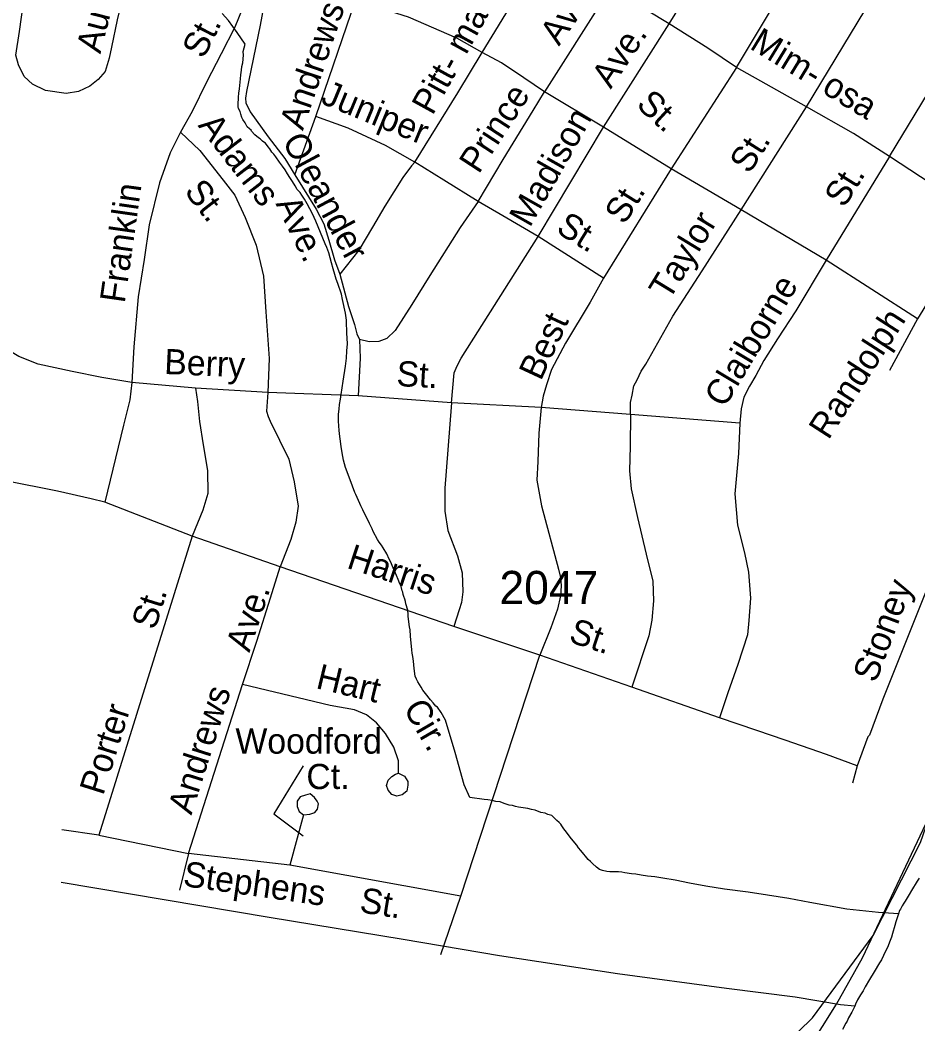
# Model space of a CAD drawing. Extents: x 2260773 to 2342389, y 552869 to 618546.
# Drawn here: x 2303231 to 2306610, y 587150 to 590931 of the extents above; entities that cross this region are included whole.
import ezdxf

# ---------------------------------------------------------------- set-up
doc = ezdxf.new("R2010")
doc.units = 0
for name, color, linetype in [('Exist Boundary Land Use Reservation Military US Department of Defense', 7, 'Continuous'), ('Exist Hydrographic Creek Single Shore', 7, 'Continuous'), ('Exist Hydrographic Misc Water Feature', 7, 'Continuous'), ('Exist Road Non-System Type 51', 7, 'Continuous'), ('Exist Road Non-System Type 51 Label', 7, 'Continuous'), ('Exist Road Secondary Type 51 Attributed', 7, 'Continuous'), ('Exist Road Secondary Type 51 Label', 7, 'Continuous'), ('Exist Road Secondary Type 51 Number Label', 7, 'Continuous')]:
    doc.layers.add(name, color=color, linetype=linetype)

msp = doc.modelspace()

# ---------------------------------------------------------------- linework, layer by layer
at = {"layer": 'Exist Boundary Land Use Reservation Military US Department of Defense'}
msp.add_lwpolyline([(2304054.8, 583406.8), (2304081.8, 583449.8), (2304228.5, 583653.7), (2304261.1, 583865.7), (2304212.2, 584330.6), (2304253, 584624.2), (2304701.2, 585260.3), (2304758.3, 585398.9), (2305341, 586071.8), (2305504, 586373.5), (2305846.3, 586813.9), (2306213.1, 587172.8), (2306441.3, 587482.7), (2306620.6, 587833.4), (2306751, 588208.5), (2306901.7, 588759), (2306975.1, 588922.1), (2307284.8, 589329.9), (2307936.8, 589982.4), (2308042.7, 589917.1), (2308757, 590204.6)], dxfattribs=at)
at = {"layer": 'Exist Hydrographic Creek Single Shore'}
msp.add_lwpolyline([(2306198, 587056.1), (2306304, 587224.5), (2306402, 587399.1), (2306663.1, 587951)], dxfattribs=at)
at = {"layer": 'Exist Hydrographic Misc Water Feature'}
for points in [[(2304078.4, 590544.2), (2304070, 590556.4), (2304066.1, 590564.3), (2304061.8, 590576.3), (2304059.5, 590586.3), (2304053.8, 590598.1), (2304051.5, 590604.2), (2304051.5, 590611.9), (2304053.2, 590640), (2304055, 590656), (2304056.9, 590671.9), (2304060.6, 590709.9), (2304062.6, 590724.2), (2304064.2, 590742.2), (2304066.1, 590756.1), (2304069.8, 590770.1), (2304071.4, 590798.3), (2304071.2, 590812.1), (2304078.8, 590840.1), (2304048.3, 590884.1), (2304015.9, 590929.5), (2303991.7, 590955)], [(2304692.1, 588692.2), (2304690.1, 588707.9), (2304683.5, 588732), (2304681.3, 588741.6), (2304679.2, 588749.7), (2304674.9, 588759.6), (2304673.3, 588767.6), (2304671.2, 588775.6), (2304669.2, 588781.6), (2304665.1, 588797.6), (2304660.3, 588807.7), (2304654.4, 588823.6), (2304648.2, 588839.5), (2304632, 588877.2), (2304625.9, 588889.1), (2304619.7, 588901), (2304611.5, 588920.9), (2304597.4, 588942.9), (2304591, 588952.7), (2304583.2, 588964.8), (2304576.9, 588974.7), (2304560.5, 589004.4), (2304556.6, 589014.3), (2304546.3, 589034.5), (2304521.7, 589086), (2304513.3, 589101.9), (2304509.6, 589109.8), (2304495.3, 589143.5), (2304491, 589151.5), (2304482.8, 589175.5), (2304462.3, 589229.2), (2304456.1, 589245.2), (2304447.9, 589273.1), (2304445.6, 589286.9), (2304439.3, 589323.1), (2304437, 589345), (2304434.8, 589362.7), (2304432.5, 589385), (2304430.5, 589402.7), (2304430.1, 589420.6), (2304429.7, 589447), (2304431.9, 589465), (2304433.5, 589483), (2304437.2, 589502.7), (2304439.1, 589520.7), (2304446.5, 589571), (2304456.3, 589627.2), (2304459.6, 589657), (2304461.2, 589684.8), (2304463.1, 589710.9), (2304460.6, 589753), (2304460.6, 589760.7), (2304460.4, 589766.9), (2304460.2, 589781.1), (2304460.2, 589789.2), (2304460.2, 589800.9), (2304455.9, 589826.7), (2304445, 589878.7), (2304441.1, 589898.7), (2304426.6, 589938.6), (2304420.2, 589954.6), (2304416.3, 589972.2), (2304409.8, 589994.3), (2304403.8, 590016.2), (2304393.4, 590053.9), (2304385.4, 590073.8), (2304379, 590087.7), (2304343.9, 590173.3), (2304338, 590187.6), (2304329.8, 590205.4), (2304321.6, 590219.3), (2304311.1, 590239), (2304301.3, 590256.7), (2304291, 590270.9), (2304284.9, 590280.7), (2304274.6, 590292.8), (2304266.8, 590306.6), (2304256.6, 590322.3), (2304246.5, 590338.4), (2304238.1, 590352.2), (2304228.3, 590366.3), (2304218.2, 590380), (2304207.6, 590395.7), (2304193.4, 590415.7), (2304185.8, 590425.4), (2304179.1, 590433.7), (2304171.3, 590445.4), (2304164.9, 590453.3), (2304154.9, 590467.4), (2304149.1, 590471.1), (2304143, 590475.2), (2304139.1, 590479.1), (2304134.6, 590483), (2304128.8, 590487.1), (2304114.7, 590498.9), (2304102.6, 590512.6), (2304100.7, 590516.5), (2304094.6, 590520.7), (2304086.4, 590528.4), (2304078.4, 590544.2)], [(2306537.4, 587564.4), (2306461.3, 587569.8), (2306343.2, 587582.7), (2306203.1, 587607), (2306124.4, 587622.1), (2306044.6, 587635.3), (2305970.8, 587646.4), (2305882.4, 587657.3), (2305812.1, 587668.7), (2305750.2, 587680), (2305696.1, 587691.4), (2305650.1, 587698.8), (2305620, 587704.5), (2305592.3, 587706.2), (2305568.3, 587709.9), (2305548, 587713.7), (2305532.2, 587715.7), (2305507.8, 587719.4), (2305495.7, 587721.2), (2305483.6, 587723), (2305477.9, 587723.1), (2305469.7, 587723.1), (2305462.1, 587723), (2305450.2, 587722.8), (2305439.7, 587724.7), (2305423.7, 587728.4), (2305411.6, 587732.2), (2305400, 587740.1), (2305385.6, 587754), (2305377.6, 587762.1), (2305369.6, 587769.8), (2305359.2, 587781.9), (2305353.2, 587789.7), (2305341.1, 587803.7), (2305332.9, 587813.4), (2305326.5, 587823.3), (2305306.7, 587847), (2305282.3, 587878.6), (2305278.2, 587884.9), (2305270.4, 587896.7), (2305266.3, 587902.6), (2305260.1, 587908.8), (2305251.9, 587916.5), (2305232, 587934.5), (2305217.9, 587938.3), (2305207.6, 587944.2), (2305191.4, 587945.8), (2305169.7, 587955.6), (2305155.5, 587957.3), (2305141.8, 587961.4), (2305107.3, 587967), (2305095.9, 587968.8), (2305083.8, 587972.6), (2305071.3, 587974.5), (2305053.4, 587980.4), (2305037.4, 587986.1), (2305021.6, 587988), (2305007.3, 587991.8), (2304991.1, 587993.9), (2304977.3, 587995.5), (2304923.4, 588002.8), (2304902.9, 588050.5), (2304869.1, 588172.4), (2304832.4, 588293.9), (2304815.8, 588323.6), (2304801.6, 588343.6), (2304795.9, 588347.3), (2304785.4, 588359.4), (2304775.6, 588371), (2304756.9, 588394.9), (2304747.1, 588406.9), (2304740.9, 588418.8), (2304735, 588428.6), (2304728.6, 588438.5), (2304722.5, 588448.3), (2304718.2, 588460.4), (2304713.9, 588488.6), (2304711.8, 588516.4), (2304709.5, 588534.2), (2304707.3, 588546.3), (2304705, 588558.4), (2304700.5, 588610.2), (2304698.7, 588634), (2304696.4, 588646.1), (2304692.1, 588684.1), (2304692.1, 588692.2)], [(2306372.7, 587216.9), (2306318.8, 587222.6), (2306148.4, 587250.7), (2305890.4, 587283.8), (2305480.1, 587339.1), (2305035.8, 587406.4), (2304672.8, 587468.4), (2304168.6, 587551.2), (2303385.5, 587682.4)], [(2306615.5, 587699.4), (2306607.5, 587687.2), (2306599.9, 587675.4), (2306593.6, 587665.4), (2306570.2, 587624.7), (2306562.8, 587612.9), (2306556.9, 587604.8), (2306550.9, 587594.8), (2306544.6, 587582.7), (2306541.1, 587576.8), (2306537.4, 587564.4)], [(2306537.4, 587564.4), (2306527.3, 587534.7), (2306523.6, 587520.6), (2306514, 587490.5), (2306510.3, 587476.4), (2306506.2, 587464.4), (2306496.4, 587438.3), (2306488.4, 587424.1), (2306473, 587392), (2306465.4, 587379.7), (2306445.7, 587345.8), (2306427.9, 587317.7), (2306412.1, 587289.3), (2306404.1, 587275.4), (2306394.3, 587259.1), (2306382.8, 587240.9), (2306375, 587225.1), (2306372.7, 587216.9)], [(2306372.7, 587216.9), (2306368.8, 587208.9), (2306361, 587194.7), (2306349.3, 587172.9), (2306343.4, 587160.8), (2306339.5, 587152.5), (2306325.8, 587128.7)]]:
    msp.add_lwpolyline(points, dxfattribs=at)
at = {"layer": 'Exist Road Non-System Type 51'}
for p, q in [((2305674.4, 590916.4), (2306134.2, 591666)), ((2305927.3, 590752), (2306393.9, 591532.3)), ((2306191.2, 590603.7), (2306657, 591376.4)), ((2304970.3, 590808.2), (2305209.6, 591200.9)), ((2306503.7, 590417.2), (2306963.5, 591178.7)), ((2305453.1, 591051), (2305205.3, 590659.9)), ((2305674.4, 590916.4), (2305453.1, 591051)), ((2304343.7, 590567.9), (2304493.5, 591004.1)), ((2305426.7, 590527.1), (2305674.4, 590916.4)), ((2305927.3, 590752), (2305682.1, 590370.3)), ((2306191.2, 590603.7), (2305927.3, 590752)), ((2305426.7, 590527.1), (2305205.3, 590659.9)), ((2305945.2, 590216.1), (2306191.2, 590603.7)), ((2304265.3, 590348.2), (2304343.7, 590567.9)), ((2305180.6, 590115.6), (2305426.7, 590527.1)), ((2305682.1, 590370.3), (2305426.7, 590527.1)), ((2306503.7, 590417.2), (2306265.3, 590027)), ((2306842.6, 590192.3), (2306503.7, 590417.2)), ((2305682.1, 590370.3), (2305427.5, 589958.8)), ((2305945.2, 590216.1), (2305682.1, 590370.3)), ((2306265.3, 590027), (2305945.2, 590216.1)), ((2306842.6, 590192.3), (2306609.3, 589805.5)), ((2305427.5, 589958.8), (2305180.6, 590115.6)), ((2306609.3, 589805.5), (2306265.3, 590027)), ((2306609.3, 589805.5), (2306503.5, 589611.4)), ((2303891.3, 589544), (2303651.2, 589566.2)), ((2304164, 589527.8), (2303891.3, 589544)), ((2304503.5, 589515), (2304164, 589527.8)), ((2304854.6, 589489.4), (2304503.5, 589515)), ((2305191.8, 589471.9), (2304854.6, 589489.4)), ((2305528.4, 589445.7), (2305191.8, 589471.9)), ((2305939.4, 589412.6), (2305528.4, 589445.7)), ((2303878.3, 588986.6), (2303550.4, 589115.3)), ((2303878.3, 588986.6), (2303527.1, 587860.7)), ((2304210.5, 588871.6), (2303878.3, 588986.6)), ((2304863.3, 588646.5), (2304210.5, 588871.6)), ((2305187.7, 588538.3), (2304863.3, 588646.5)), ((2304890.1, 587630.9), (2305187.7, 588538.3)), ((2303864.6, 587791.5), (2304068.6, 588428.4)), ((2304298.3, 587938), (2304245.9, 587748.4)), ((2303527.1, 587860.7), (2303387.7, 587880.8)), ((2303527.1, 587860.7), (2303864.6, 587791.5)), ((2303864.6, 587791.5), (2303831.7, 587653.8)), ((2304245.9, 587748.4), (2303864.6, 587791.5)), ((2304890.1, 587630.9), (2304245.9, 587748.4)), ((2304814.5, 587412.2), (2304890.1, 587630.9))]:
    msp.add_line(p, q, dxfattribs=at)
for points in [[(2304123.2, 591596.2), (2304140.2, 591507.6), (2304147.6, 591373.1), (2304138.8, 591265.1), (2304117.9, 591163.1), (2304095, 591060.7), (2304070, 590978.5), (2304038.8, 590904.2), (2303988, 590803.7), (2303933.1, 590697.3), (2303878.3, 590586.7), (2303835.1, 590508.3)], [(2303680.9, 591272.2), (2303596, 590931.4), (2303575.1, 590829), (2303566.9, 590787.1), (2303550.8, 590737.1), (2303525.2, 590706.8), (2303493.7, 590681.2), (2303450.7, 590661.5), (2303404.1, 590654.5), (2303327.4, 590664.9), (2303277.4, 590689.4), (2303246, 590718.5), (2303225.1, 590762.7), (2303214.6, 590798.7), (2303228.6, 590887.1), (2303264, 591141.3), (2303267.5, 591315.8), (2303264, 591391.5)], [(2304174.2, 591122.5), (2304135.1, 590911.3), (2304083.1, 590661.7), (2304079.7, 590636.1), (2304081.4, 590619.1), (2304096.8, 590585), (2304164.9, 590491.3), (2304227.9, 590409.5), (2304265.3, 590348.2)], [(2304970.3, 590808.2), (2304875, 590862.7), (2304692.8, 590941.1), (2304493.5, 591004.1)], [(2305927.3, 590752), (2305820, 590825.2), (2305674.4, 590916.4)], [(2304716.6, 590395.9), (2304878.4, 590656.5), (2304970.3, 590808.2)], [(2305205.3, 590659.9), (2305127, 590712.8), (2305043.5, 590769), (2304970.3, 590808.2)], [(2304955, 590247.6), (2305049.7, 590405.5), (2305162.7, 590590.1), (2305205.3, 590659.9)], [(2306503.7, 590417.2), (2306367.5, 590504.1), (2306191.2, 590603.7)], [(2304716.6, 590395.9), (2304605.9, 590458.9), (2304466.3, 590523.6), (2304343.7, 590567.9)], [(2303835.1, 590508.3), (2303795.4, 590431.3), (2303755.4, 590317.6), (2303717, 590159.3), (2303698.4, 590029.1), (2303675.9, 589888.9), (2303659.4, 589699.9), (2303651.2, 589566.2)], [(2303835.1, 590508.3), (2303907.9, 590439), (2303995, 590328.1), (2304039.5, 590270.7), (2304078.5, 590187.1), (2304119.5, 590083.5), (2304146.9, 589966), (2304156.3, 589832.1), (2304168.2, 589656.4), (2304164, 589527.8)], [(2304716.6, 590395.9), (2304704.1, 590382.3), (2304671.5, 590338), (2304604.1, 590229.9), (2304557, 590150.2), (2304505.8, 590064.1), (2304434.9, 589973.3)], [(2304955, 590247.6), (2304825.6, 590327.7), (2304716.6, 590395.9)], [(2304265.3, 590348.2), (2304345.4, 590218.7), (2304373.8, 590162.9), (2304392.9, 590102), (2304414, 590028), (2304434.9, 589973.3)], [(2304955, 590247.6), (2304887.8, 590149.6), (2304773.8, 589968.1), (2304705.8, 589859.3), (2304643, 589761.6), (2304611.6, 589731.4), (2304581.4, 589719.7), (2304545.3, 589718.6), (2304508.1, 589727.9)], [(2305180.6, 590115.6), (2305047.8, 590194), (2304955, 590247.6)], [(2305528.4, 589445.7), (2305528, 589490.3), (2305534.8, 589517.6), (2305541.6, 589553.4), (2305553.5, 589575.5), (2305568.9, 589607.9), (2305585.9, 589635.1), (2305688.1, 589815.7), (2305798.7, 589986.1), (2305945.2, 590216.1)], [(2304854.6, 589489.4), (2304865.1, 589602.2), (2304875.6, 589629), (2304890.7, 589656.9), (2305180.6, 590115.6)], [(2306265.3, 590027), (2306151.2, 589836.2), (2306081.4, 589730.5), (2306030.3, 589648.8), (2305999.7, 589592.5), (2305975.8, 589551.6), (2305955.4, 589510.8), (2305945.2, 589466.5), (2305939.4, 589412.6)], [(2304434.9, 589973.3), (2304467.4, 589852.3), (2304489.5, 589783.7), (2304498.8, 589748.8), (2304508.1, 589727.9)], [(2305427.5, 589958.8), (2305376.7, 589868.6), (2305283.7, 589713.9), (2305231.3, 589615), (2305212.7, 589556.9), (2305199.9, 589513.8), (2305191.8, 589471.9)], [(2303651.2, 589566.2), (2303539.2, 589585), (2303427.4, 589607.4), (2303298.9, 589635.3), (2303226.2, 589663.3), (2303173.1, 589696.9), (2303069.8, 589769.6), (2303036.2, 589800.3)], [(2304508.1, 589727.9), (2304511.6, 589656.9), (2304503.5, 589515)], [(2303651.2, 589566.2), (2303644.2, 589501), (2303619.8, 589404.5), (2303550.4, 589115.3)], [(2303891.3, 589544), (2303898.8, 589493.7), (2303906.2, 589419.1), (2303920.2, 589331.5), (2303936, 589234.6), (2303937.8, 589148.1), (2303919.3, 589085.4), (2303878.3, 588986.6)], [(2304164, 589527.8), (2304158.7, 589457.4), (2304164.8, 589437.6), (2304172.7, 589420.2), (2304242.3, 589277.3), (2304263.1, 589191.7), (2304278, 589099.9), (2304268.6, 589039.2), (2304250, 588974), (2304210.5, 588871.6)], [(2304854.6, 589489.4), (2304840.7, 589312.5), (2304830.2, 589168.3), (2304830.2, 589081), (2304841.2, 589008.3), (2304877.3, 588912.9), (2304895.3, 588848.4), (2304897.1, 588778), (2304892.4, 588737.3), (2304884.3, 588709.3), (2304863.3, 588646.5)], [(2305191.8, 589471.9), (2305183.7, 589375.4), (2305180.2, 589268.3), (2305175.5, 589197.4), (2305193, 589100.8), (2305258.1, 588862.3), (2305264.5, 588831.5), (2305268, 588800.1), (2305264.5, 588762.9), (2305254, 588712.6), (2305229, 588641.3), (2305187.7, 588538.3)], [(2305528.4, 589445.7), (2305527.2, 589325.9), (2305524.9, 589232.9), (2305530.7, 589165.4), (2305554.6, 589057.8), (2305587.1, 588919.3), (2305612.7, 588818.1), (2305615, 588743.7), (2305609.2, 588670.4), (2305597.6, 588612.2), (2305533.1, 588418.5)], [(2303550.4, 589115.3), (2303498.2, 589127.4), (2303372, 589156.1), (2303175.7, 589196), (2302958, 589232.7), (2302739.5, 589274.2), (2302458.6, 589318.5), (2302318.1, 589337.9), (2302064, 589368.8), (2301887.3, 589390.8)], [(2305939.4, 589412.6), (2305934.8, 589298.6), (2305920.8, 589146.2), (2305930.7, 589028.1), (2305957.5, 588924.6), (2305973.1, 588851.9), (2305980.1, 588753), (2305974.3, 588669.2), (2305968.5, 588615.7), (2305932.5, 588504), (2305894.7, 588397.6), (2305863.3, 588303.3)], [(2304068.6, 588428.4), (2304122.1, 588591.3), (2304173.3, 588755.3), (2304210.5, 588871.6)], [(2304655.8, 588094.5), (2304655.8, 588141), (2304638.4, 588192.2), (2304607, 588243.4), (2304572.1, 588284.1), (2304534.9, 588314.4), (2304489.5, 588333), (2304398.2, 588349.5), (2304068.6, 588428.4)], [(2304655.8, 588094.5), (2304678.1, 588082.8), (2304690.3, 588062.9), (2304690.5, 588048.9), (2304686.6, 588026.9), (2304668.8, 588012.6), (2304648.9, 588008.4), (2304630.9, 588014.3), (2304616.6, 588030.1), (2304610.5, 588048.1), (2304616.3, 588068.1), (2304630.1, 588082.3), (2304644, 588090.4), (2304655.8, 588094.5)], [(2304298.3, 587938), (2304322.2, 587940.2), (2304340.2, 587946.5), (2304349.9, 587958.5), (2304353.7, 587978.4), (2304349.7, 587988.5), (2304339.5, 588002.3), (2304323.3, 588016.2), (2304305.5, 588011.9), (2304285.6, 588005.7), (2304273.6, 587989.6), (2304273.8, 587969.6), (2304282, 587949.7), (2304298.3, 587938)]]:
    msp.add_lwpolyline(points, dxfattribs=at)
at = {"layer": 'Exist Road Non-System Type 51 Label'}
msp.add_lwpolyline([(2304296.6, 588121.7), (2304185.8, 587941.2), (2304296.6, 587858.8)], dxfattribs=at)
at = {"layer": 'Exist Road Secondary Type 51 Attributed'}
for points in [[(2307692, 590582.6), (2307574.4, 590425.3), (2307459.9, 590281.6), (2307111.1, 589788.4), (2307005.2, 589622), (2306939, 589508), (2306866.9, 589364.9), (2306777.9, 589145.6), (2306683.6, 588906.2), (2306646.5, 588794.3), (2306478.4, 588373.7), (2306427.6, 588237.8), (2306421.9, 588231.4), (2306382.2, 588121.8)], [(2306382.2, 588121.8), (2306265.6, 588164.9), (2306110.9, 588218.4), (2306003.4, 588255.1), (2305863.3, 588303.3), (2305533.1, 588418.5), (2305187.7, 588538.3)], [(2306382.2, 588121.8), (2306363.9, 588057.3)]]:
    msp.add_lwpolyline(points, dxfattribs=at)

# ---------------------------------------------------------------- texts
at = {"layer": 'Exist Road Non-System Type 51 Label'}
for s, rotation, p in [('Audubon', 75.7716, (2303533.4, 590801.2)), ('Ave.', 55.535, (2305259.3, 590830.2)), ('Pitt- man', 61.0726, (2304783.6, 590568.5)), ('Andrews', 71.2404, (2304295.4, 590511.9)), ('St.', 63.1841, (2303921.5, 590781.3)), ('Mim- osa', 328.6372, (2305973.2, 590825.3)), ('Ave.', 56.2925, (2305454.3, 590668.3)), ('Juniper', 337.5323, (2304358.6, 590618.8)), ('Prince', 56.9375, (2304957.3, 590347.9)), ('St.', 317.3444, (2305546.3, 590607.2)), ('Madison', 60.4152, (2305149.7, 590146.6)), ('Adams', 307.7851, (2303898.3, 590533.2)), ('Oleander', 298.2188, (2304216, 590475.1)), ('St.', 57.543, (2305975.7, 590347.8)), ('St.', 307.7851, (2303846.3, 590284.6)), ('St.', 58.0347, (2306332.8, 590220.1)), ('Franklin', 81.8689, (2303624.8, 589862)), ('St.', 58.085, (2305506, 590156.6)), ('Ave.', 296.0419, (2304191.6, 590239.5)), ('Taylor', 58.519, (2305673.5, 589871.3)), ('St.', 328.2431, (2305243.9, 590133.4)), ('Claiborne', 58.982, (2305882.3, 589466.9)), ('Randolph', 57.2089, (2306273.5, 589346.6)), ('Best', 65.0759, (2305190.8, 589568.9)), ('Berry', 357.4519, (2303772.4, 589598)), ('St.', 356.8769, (2304646.1, 589552.8)), ('Harris', 341.7169, (2304456.6, 588868.7)), ('St.', 72.5781, (2303739.3, 588630.8)), ('Ave.', 71.7711, (2304094, 588546.8)), ('St.', 341.8087, (2305292.1, 588590.1)), ('Hart', 346.3759, (2304340.7, 588415.3)), ('Andrews', 72.3611, (2303876, 587934.3)), ('Porter', 72.5781, (2303543.7, 588007.5)), ('Cir.', 300.1867, (2304671.3, 588339.2)), ('Woodford', 0.0151, (2304041.8, 588167.9)), ('Ct.', 0.4387, (2304309.1, 588034.1)), ('Stephens', 351.9187, (2303841.6, 587669.9)), ('St.', 350.853, (2304505.5, 587571.5))]:
    msp.add_text(s, height=95, rotation=rotation, dxfattribs=at).set_placement(p)
at = {"layer": 'Exist Road Secondary Type 51 Label'}
msp.add_text('Stoney', height=95, rotation=69.3959, dxfattribs=at).set_placement((2306451.7, 588431.4))
at = {"layer": 'Exist Road Secondary Type 51 Number Label'}
msp.add_text('2047', height=125, dxfattribs=at).set_placement((2305035.4, 588731.2))

doc.saveas('drawing.dxf')
